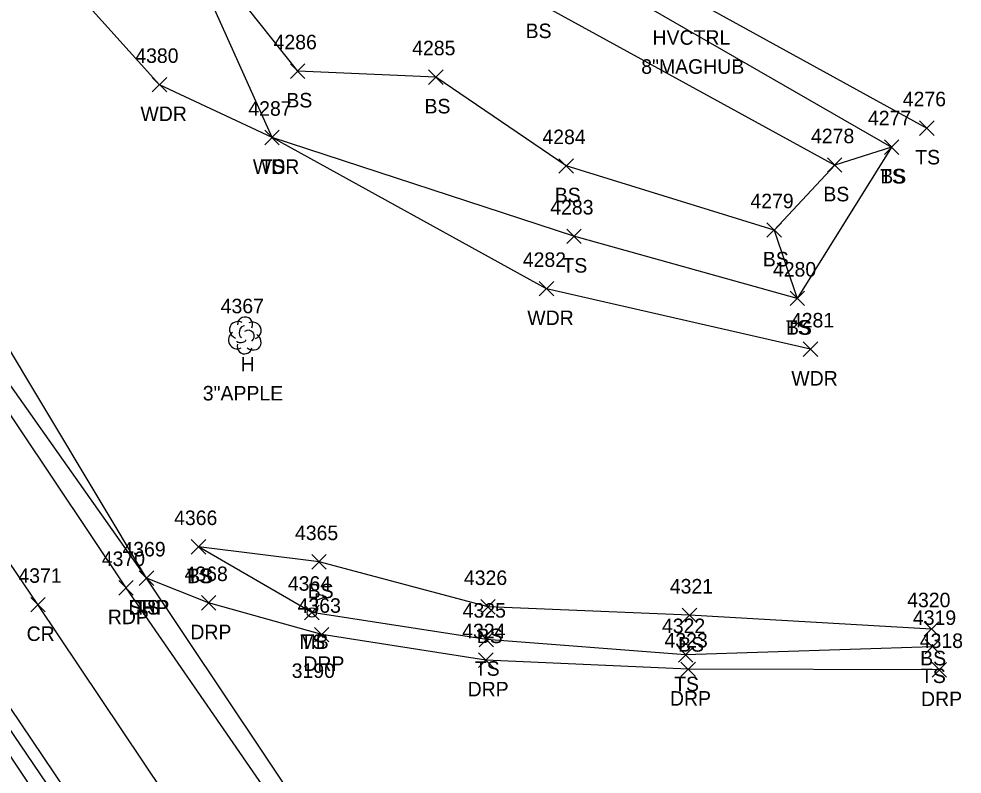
# Model space of a CAD drawing. Extents: x 1601151 to 1602912, y 499508 to 501770.
# Drawn here: x 1601913.6 to 1602043.4, y 499755.2 to 499859.1 of the extents above; entities that cross this region are included whole.
import ezdxf

# ---------------------------------------------------------------- set-up
doc = ezdxf.new("R2010")
doc.units = 0
for name, color, linetype in [('C_A', 7, 'Continuous'), ('C_C', 7, 'Continuous'), ('L_A', 7, 'Continuous'), ('L_C', 7, 'Continuous'), ('L_I', 7, 'Continuous'), ('L_TIC', 7, 'Continuous'), ('LAWA', 7, 'Continuous'), ('LELB', 7, 'Continuous'), ('LMB', 7, 'Continuous'), ('LTD', 7, 'Continuous'), ('P_A', 7, 'Continuous'), ('P_I', 7, 'Continuous'), ('P_TIC', 7, 'Continuous'), ('PET', 7, 'Continuous'), ('PRC', 7, 'Continuous'), ('PSP', 7, 'Continuous'), ('R_A', 7, 'Continuous'), ('R_I', 7, 'Continuous'), ('R_TIC', 7, 'Continuous'), ('RDP', 7, 'Continuous')]:
    doc.layers.add(name, color=color, linetype=linetype)

msp = doc.modelspace()

# ---------------------------------------------------------------- linework, layer by layer
at = {"layer": 'L_TIC'}
for points in [[(1601951, 499850.92), (1601953, 499852.92)], [(1601953, 499850.92), (1601951, 499852.92)], [(1601970.01, 499850.1), (1601972.01, 499852.1)], [(1601972.01, 499850.1), (1601970.01, 499852.1)], [(1601931.99, 499849.05), (1601933.99, 499851.05)], [(1601933.99, 499849.05), (1601931.99, 499851.05)], [(1602037.56, 499843.08), (1602039.56, 499845.08)], [(1602039.56, 499843.08), (1602037.56, 499845.08)], [(1601947.47, 499841.78), (1601949.47, 499843.78)], [(1601949.47, 499841.78), (1601947.47, 499843.78)], [(1601947.47, 499841.78), (1601949.47, 499843.78)], [(1601949.47, 499841.78), (1601947.47, 499843.78)], [(1602032.72, 499840.46), (1602034.72, 499842.46)], [(1602034.72, 499840.46), (1602032.72, 499842.46)], [(1602032.72, 499840.46), (1602034.72, 499842.46)], [(1602034.72, 499840.46), (1602032.72, 499842.46)], [(1601987.93, 499837.87), (1601989.93, 499839.87)], [(1601989.93, 499837.87), (1601987.93, 499839.87)], [(1602024.89, 499838), (1602026.89, 499840)], [(1602026.89, 499838), (1602024.89, 499840)], [(1602024.89, 499838), (1602026.89, 499840)], [(1602026.89, 499838), (1602024.89, 499840)], [(1602016.55, 499829.05), (1602018.55, 499831.05)], [(1602018.55, 499829.05), (1602016.55, 499831.05)], [(1602016.55, 499829.05), (1602018.55, 499831.05)], [(1602018.55, 499829.05), (1602016.55, 499831.05)], [(1601989.01, 499828.19), (1601991.01, 499830.19)], [(1601991.01, 499828.19), (1601989.01, 499830.19)], [(1601985.23, 499820.98), (1601987.23, 499822.98)], [(1601987.23, 499820.98), (1601985.23, 499822.98)], [(1602019.74, 499819.65), (1602021.74, 499821.65)], [(1602021.74, 499819.65), (1602019.74, 499821.65)], [(1602019.74, 499819.65), (1602021.74, 499821.65)], [(1602021.74, 499819.65), (1602019.74, 499821.65)], [(1602021.55, 499812.65), (1602023.55, 499814.65)], [(1602023.55, 499812.65), (1602021.55, 499814.65)], [(1601937.35, 499785.46), (1601939.35, 499787.46)], [(1601939.35, 499785.46), (1601937.35, 499787.46)], [(1601937.35, 499785.46), (1601939.35, 499787.46)], [(1601939.35, 499785.46), (1601937.35, 499787.46)], [(1601953.93, 499783.39), (1601955.93, 499785.39)], [(1601955.93, 499783.39), (1601953.93, 499785.39)], [(1601930.2, 499781.14), (1601932.2, 499783.14)], [(1601932.2, 499781.14), (1601930.2, 499783.14)], [(1601977.19, 499777.21), (1601979.19, 499779.21)], [(1601979.19, 499777.21), (1601977.19, 499779.21)], [(1601952.95, 499776.42), (1601954.95, 499778.42)], [(1601954.95, 499776.42), (1601952.95, 499778.42)], [(1602004.9, 499776.04), (1602006.9, 499778.04)], [(1602006.9, 499776.04), (1602004.9, 499778.04)], [(1602038.2, 499774.15), (1602040.2, 499776.15)], [(1602040.2, 499774.15), (1602038.2, 499776.15)], [(1601976.96, 499772.72), (1601978.96, 499774.72)], [(1601978.96, 499772.72), (1601976.96, 499774.72)], [(1602038.35, 499771.72), (1602040.35, 499773.72)], [(1602040.35, 499771.72), (1602038.35, 499773.72)], [(1602004.38, 499770.59), (1602006.38, 499772.59)], [(1602006.38, 499770.59), (1602004.38, 499772.59)]]:
    msp.add_lwpolyline(points, dxfattribs=at)
at = {"layer": 'LAWA'}
msp.add_lwpolyline([(1602022.55, 499813.65), (1601986.23, 499821.98), (1601948.47, 499842.78), (1601932.99, 499850.05), (1601908.71, 499876.98), (1601895.51, 499891.37), (1601872.45, 499928.68), (1601860.91, 499944.04), (1601845.01, 499958.8), (1601833.19, 499986.79), (1601825.63, 500021.05), (1601823.16, 500036.28), (1601824.01, 500062.73), (1601813.25, 500083.11), (1601795.9, 500116.91), (1601787.61, 500146.09), (1601789.07, 500162.65), (1601789.86, 500175.08), (1601780.36, 500177.88), (1601766.38, 500200.64), (1601744.62, 500238.97)], dxfattribs=at)
at = {"layer": 'LELB'}
for points in [[(1601931.2, 499782.14), (1601903.71, 499827.94), (1601870.02, 499876.47), (1601851.57, 499910.98), (1601830.01, 499949.1), (1601812.84, 499984.56), (1601799.79, 500022.21), (1601775.51, 500071.18), (1601768.77, 500104.65), (1601752.69, 500132.35), (1601745.59, 500147.03), (1601736.89, 500188.62), (1601718.63, 500236.24), (1601706.47, 500280.22)], [(1601918.92, 499923.16), (1601933.97, 499908.09), (1601917.68, 499891.97), (1601937.72, 499904.93), (1601968.08, 499882.83), (1601988.98, 499867.23), (1602033.72, 499841.46), (1602020.74, 499820.65), (1601990.01, 499829.19), (1601948.47, 499842.78), (1601934.48, 499873.97)], [(1601918.92, 499923.16), (1601925.34, 499905.88), (1601917.68, 499891.97), (1601936.95, 499893.9), (1601966.35, 499877.05), (1601984.92, 499861.46), (1602025.89, 499839), (1602017.55, 499830.05), (1601988.93, 499838.87), (1601971.01, 499851.1), (1601952, 499851.92), (1601934.48, 499873.97)], [(1601937.72, 499904.93), (1601969.16, 499885.09), (1601991.61, 499869.96), (1602038.56, 499844.08)], [(1601844.95, 499850.43), (1601849.38, 499848.96), (1601875.86, 499811.39), (1601906.75, 499766.16), (1601929.72, 499731.68), (1601973.55, 499669.29)], [(1602033.72, 499841.46), (1602025.89, 499839)], [(1602017.55, 499830.05), (1602020.74, 499820.65)], [(1602039.35, 499772.72), (1602005.38, 499771.59), (1601977.96, 499773.72), (1601953.95, 499777.42), (1601938.35, 499786.46)], [(1602039.2, 499775.15), (1602005.9, 499777.04), (1601978.19, 499778.21), (1601954.93, 499784.39), (1601938.35, 499786.46)]]:
    msp.add_lwpolyline(points, dxfattribs=at)
at = {"layer": 'LMB'}
for p, q in [((1601954.6, 499780.02), (1601955.89, 499779.64)), ((1601954.6, 499777.43), (1601954.6, 499780.02)), ((1601954.6, 499779.12), (1601955.88, 499779.63)), ((1601953.95, 499777.42), (1601953.95, 499777.42))]:
    msp.add_line(p, q, dxfattribs=at)
msp.add_circle((1601953.95, 499777.42), 0.656, dxfattribs=at)
at = {"layer": 'LTD'}
msp.add_line((1601944.7, 499815.6), (1601944.7, 499815.6), dxfattribs=at)
msp.add_line((1601944.7, 499815.6), (1601944.7, 499815.6), dxfattribs=at)
msp.add_arc((1601944.75, 499817.04), 1.05, 335.5272, 180.9563, dxfattribs=at)
for centre, major_axis, ratio, start_param, end_param in [((1601943.91, 499816.27), (1.21, -0.51), 0.895232, 1.570796, 4.712389), ((1601945.74, 499816.19), (-1.14, -0.48), 0.949671, 1.570796, 4.712389), ((1601944.49, 499816.06), (-0.208, -0.792), 0.645439, 3.141593, 6.283185), ((1601945.2, 499815.44), (-0.5, 0.667), 0.989748, 3.141593, 6.283185), ((1601943.62, 499814.9), (0.58, -1.04), 0.959034, 3.141593, 6.283185), ((1601944.24, 499814.85), (-0.625, -0.083), 0.423636, 0, 3.141593), ((1601945.7, 499814.77), (-1.09, 0.79), 0.841452, 1.570796, 4.712389), ((1601944.7, 499814.1), (0.26, 1.06), 0.942809, 1.570796, 4.712389)]:
    msp.add_ellipse(centre, major_axis=major_axis, ratio=ratio, start_param=start_param, end_param=end_param, dxfattribs=at)
at = {"layer": 'P_TIC'}
for points in [[(1601930.2, 499781.14), (1601932.2, 499783.14)], [(1601932.2, 499781.14), (1601930.2, 499783.14)], [(1601927.38, 499779.82), (1601929.38, 499781.82)], [(1601929.38, 499779.82), (1601927.38, 499781.82)], [(1601915.26, 499777.51), (1601917.26, 499779.51)], [(1601917.26, 499777.51), (1601915.26, 499779.51)]]:
    msp.add_lwpolyline(points, dxfattribs=at)
at = {"layer": 'PET'}
for points in [[(1601995.67, 499683.24), (1601967.44, 499723.89), (1601951.2, 499747.81), (1601928.38, 499780.82), (1601898.7, 499825.12), (1601866.23, 499874.79), (1601846.19, 499907.84), (1601823.76, 499946.63), (1601805.55, 499981.9), (1601788.87, 500017.29), (1601766.92, 500067.61), (1601755.39, 500098.81), (1601743.92, 500129.72), (1601726.45, 500185.71), (1601711.93, 500234.21), (1601699.42, 500278.31), (1601688.33, 500319.61), (1601682.56, 500342.8), (1601675.53, 500367.54), (1601665.76, 500404.47), (1601656.17, 500441.2), (1601643.95, 500489.36), (1601630.25, 500541.68)], [(1601976.03, 499671.31), (1601949.07, 499710.22), (1601932.5, 499734.59), (1601906.16, 499773.6), (1601879.17, 499813.54), (1601846.78, 499862.77), (1601825.9, 499896.89), (1601802.83, 499936.77), (1601785.08, 499971.15), (1601767.41, 500007.57), (1601745.41, 500058.72), (1601733.84, 500089.25), (1601721.8, 500122.71), (1601703.99, 500178.99), (1601689.71, 500228.27), (1601677.58, 500272.25), (1601666.12, 500315.05), (1601653.43, 500363.86), (1601644.59, 500397.8), (1601635.03, 500435.31), (1601622.92, 500483.99), (1601609.64, 500536.46)]]:
    msp.add_lwpolyline(points, dxfattribs=at)
at = {"layer": 'PRC'}
msp.add_lwpolyline([(1601985.39, 499677.47), (1601958.56, 499716.67), (1601942.32, 499739.6), (1601916.26, 499778.51), (1601888.68, 499819.15), (1601856.54, 499869.05), (1601836.01, 499902.11), (1601813.37, 499942.52), (1601794.98, 499977.03), (1601778.27, 500012.72), (1601755.57, 500062.85), (1601744.49, 500093.78), (1601732.77, 500126.07), (1601715.37, 500182.36), (1601700.57, 500231.28), (1601688.37, 500275.57), (1601676.78, 500317.03), (1601664.23, 500365.85), (1601655.24, 500401.01), (1601645.63, 500438.14), (1601632.99, 500486.74), (1601619.53, 500538.88)], dxfattribs=at)
at = {"layer": 'PSP'}
for points in [[(1601997, 499684.27), (1601969.14, 499725.42), (1601931.2, 499782.14), (1601900.18, 499826.03), (1601867.9, 499875.39), (1601847.37, 499908.8), (1601829.13, 499940.29), (1601829, 499944.33), (1601827.07, 499947.93), (1601808.69, 499983.01), (1601791.36, 500018.61), (1601769.33, 500068.57), (1601758.08, 500099.65), (1601747.15, 500130.33), (1601730.42, 500186.97), (1601714.57, 500235.16), (1601709.05, 500248.69), (1601701, 500279.76), (1601693.52, 500306.69)], [(1601974.74, 499670.12), (1601948.09, 499709.66), (1601931.04, 499733.86), (1601904.81, 499772.45), (1601877.68, 499812.76), (1601851.66, 499852.31), (1601848.35, 499852.94), (1601832.41, 499878.84), (1601831.77, 499883.88), (1601824.29, 499896.03), (1601801.22, 499936.03), (1601783.34, 499970.29), (1601765.73, 500006.71), (1601743.28, 500058.03), (1601731.38, 500088.89), (1601719.94, 500122.25), (1601702, 500178.56), (1601687.75, 500227.8), (1601675.97, 500271.58)]]:
    msp.add_lwpolyline(points, dxfattribs=at)
at = {"layer": 'R_TIC'}
for points in [[(1601930.2, 499781.14), (1601932.2, 499783.14)], [(1601932.2, 499781.14), (1601930.2, 499783.14)], [(1601938.74, 499777.75), (1601940.74, 499779.75)], [(1601940.74, 499777.75), (1601938.74, 499779.75)], [(1601954.3, 499773.38), (1601956.3, 499775.38)], [(1601956.3, 499773.38), (1601954.3, 499775.38)], [(1601976.89, 499769.88), (1601978.89, 499771.88)], [(1601978.89, 499769.88), (1601976.89, 499771.88)], [(1602004.73, 499768.61), (1602006.73, 499770.61)], [(1602006.73, 499768.61), (1602004.73, 499770.61)], [(1602039.28, 499768.54), (1602041.28, 499770.54)], [(1602041.28, 499768.54), (1602039.28, 499770.54)]]:
    msp.add_lwpolyline(points, dxfattribs=at)
at = {"layer": 'RDP'}
msp.add_lwpolyline([(1602040.28, 499769.54), (1602005.73, 499769.61), (1601977.89, 499770.88), (1601955.3, 499774.38), (1601939.74, 499778.75), (1601931.2, 499782.14)], dxfattribs=at)

# ---------------------------------------------------------------- texts
at = {"layer": 'C_A'}
msp.add_text('HVCTRL', height=2, dxfattribs=at).set_placement((1602000.82, 499855.55))
at = {"layer": 'C_C'}
msp.add_text('8"MAGHUB', height=2, dxfattribs=at).set_placement((1601999.27, 499851.55))
at = {"layer": 'L_A'}
for s, p in [('BS', (1601983.36, 499856.46)), ('BS', (1601950.44, 499846.92)), ('BS', (1601969.45, 499846.1)), ('WDR', (1601930.36, 499845.05)), ('TS', (1602036.97, 499839.08)), ('WDR', (1601945.83, 499837.78)), ('TS', (1601946.88, 499837.78)), ('TS', (1602032.13, 499836.46)), ('BS', (1602032.16, 499836.46)), ('BS', (1601987.37, 499833.87)), ('BS', (1602024.33, 499834)), ('BS', (1602024.33, 499834)), ('BS', (1602016, 499825.05)), ('BS', (1602016, 499825.05)), ('TS', (1601988.42, 499824.19)), ('WDR', (1601983.59, 499816.98)), ('TS', (1602019.15, 499815.65)), ('BS', (1602019.18, 499815.65)), ('H', (1601944.14, 499810.6)), ('WDR', (1602019.92, 499808.65)), ('TS', (1601936.76, 499781.46)), ('BS', (1601936.79, 499781.46)), ('BS', (1601953.37, 499779.39)), ('TS', (1601929.61, 499777.14)), ('BS', (1601976.63, 499773.21)), ('TS', (1601952.36, 499772.42)), ('MB', (1601952.25, 499772.42)), ('BS', (1602004.34, 499772.04)), ('BS', (1602037.65, 499770.15)), ('TS', (1601976.37, 499768.72)), ('TS', (1602037.76, 499767.72)), ('TS', (1602003.79, 499766.59))]:
    msp.add_text(s, height=2, dxfattribs=at).set_placement(p)
at = {"layer": 'L_C'}
for s, p in [('3"APPLE', (1601938.94, 499806.6)), ('3190', (1601951.17, 499768.42))]:
    msp.add_text(s, height=2, dxfattribs=at).set_placement(p)
at = {"layer": 'L_I'}
for s, p in [('4286', (1601948.68, 499854.92)), ('4285', (1601967.75, 499854.1)), ('4380', (1601929.65, 499853.05)), ('4276', (1602035.25, 499847.08)), ('4287', (1601945.21, 499845.78)), ('4287', (1601945.21, 499845.78)), ('4277', (1602030.46, 499844.46)), ('4277', (1602030.46, 499844.46)), ('4284', (1601985.67, 499841.87)), ('4278', (1602022.63, 499842)), ('4278', (1602022.63, 499842)), ('4279', (1602014.29, 499833.05)), ('4279', (1602014.29, 499833.05)), ('4283', (1601986.75, 499832.19)), ('4282', (1601982.97, 499824.98)), ('4280', (1602017.39, 499823.65)), ('4280', (1602017.39, 499823.65)), ('4367', (1601941.4, 499818.6)), ('4281', (1602019.86, 499816.65)), ('4366', (1601934.99, 499789.46)), ('4366', (1601934.99, 499789.46)), ('4365', (1601951.62, 499787.39)), ('4369', (1601927.88, 499785.14)), ('4326', (1601974.87, 499781.21)), ('4364', (1601950.64, 499780.42)), ('4364', (1601950.64, 499780.42)), ('4321', (1602003.2, 499780.04)), ('4320', (1602035.86, 499778.15)), ('4325', (1601974.7, 499776.72)), ('4319', (1602036.65, 499775.72)), ('4322', (1602002.12, 499774.59))]:
    msp.add_text(s, height=2, dxfattribs=at).set_placement(p)
at = {"layer": 'P_A'}
for s, p in [('SHP', (1601928.73, 499777.14)), ('RDP', (1601925.87, 499775.82)), ('CR', (1601914.7, 499773.51))]:
    msp.add_text(s, height=2, dxfattribs=at).set_placement(p)
at = {"layer": 'P_I'}
for s, p in [('4369', (1601927.88, 499785.14)), ('4370', (1601925.04, 499783.82)), ('4371', (1601913.57, 499781.51))]:
    msp.add_text(s, height=2, dxfattribs=at).set_placement(p)
at = {"layer": 'R_A'}
for p in [(1601928.69, 499777.14), (1601937.23, 499773.75), (1601952.78, 499769.38), (1601975.38, 499765.88), (1602003.22, 499764.61), (1602037.77, 499764.54)]:
    msp.add_text('DRP', height=2, dxfattribs=at).set_placement(p)
at = {"layer": 'R_I'}
for s, p in [('4369', (1601927.88, 499785.14)), ('4368', (1601936.43, 499781.75)), ('4363', (1601951.99, 499777.38)), ('4324', (1601974.63, 499773.88)), ('4323', (1602002.47, 499772.61)), ('4318', (1602037.59, 499772.54))]:
    msp.add_text(s, height=2, dxfattribs=at).set_placement(p)

doc.saveas('drawing.dxf')
